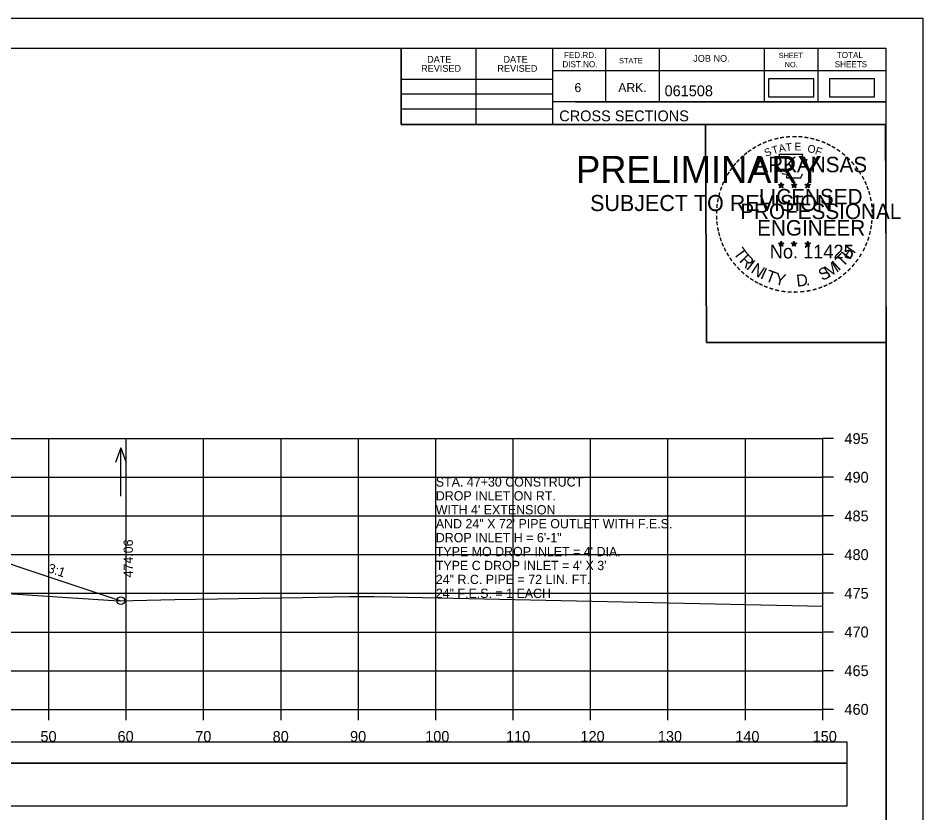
# Model space of a CAD drawing. Extents: x 1371057 to 1372761, y 380005 to 390517.
# Drawn here: x 1371606.9 to 1371723.8, y 382675.7 to 382778.5 of the extents above; entities that cross this region are included whole.
import ezdxf

# ---------------------------------------------------------------- set-up
doc = ezdxf.new("R2010")
doc.units = 0
for name, color, linetype in [('R_Axis', 7, 'Continuous'), ('R_Axis Annot', 7, 'Continuous'), ('R_Border', 7, 'Continuous'), ('R_Border PE', 7, 'Continuous'), ('R_Border Prem', 7, 'Continuous'), ('R_Detour', 7, 'Continuous'), ('R_Dimension', 7, 'Continuous'), ('R_Exist Surface', 7, 'Continuous'), ('R_Fin Surface', 7, 'Continuous'), ('R_Grid', 7, 'Continuous'), ('R_No Plot', 7, 'Continuous'), ('R_Water Annot', 7, 'Continuous'), ('R_Xsect Elev', 7, 'Continuous'), ('R_Xsect Slope', 7, 'Continuous')]:
    doc.layers.add(name, color=color, linetype=linetype)

msp = doc.modelspace()

# ---------------------------------------------------------------- linework, layer by layer
at = {"layer": 'R_Axis'}
for p, q in [((1371710.87, 382689.12), (1371710.87, 382724.12)), ((1371712.27, 382724.12), (1371710.87, 382724.12)), ((1371712.27, 382719.12), (1371710.87, 382719.12)), ((1371712.27, 382714.12), (1371710.87, 382714.12)), ((1371712.27, 382709.12), (1371710.87, 382709.12)), ((1371712.27, 382704.12), (1371710.87, 382704.12)), ((1371712.27, 382699.12), (1371710.87, 382699.12)), ((1371712.27, 382694.12), (1371710.87, 382694.12)), ((1371410.87, 382689.12), (1371710.87, 382689.12)), ((1371610.87, 382687.72), (1371610.87, 382689.12)), ((1371620.87, 382687.72), (1371620.87, 382689.12)), ((1371630.87, 382687.72), (1371630.87, 382689.12)), ((1371640.87, 382687.72), (1371640.87, 382689.12)), ((1371650.87, 382687.72), (1371650.87, 382689.12)), ((1371660.87, 382687.72), (1371660.87, 382689.12)), ((1371670.87, 382687.72), (1371670.87, 382689.12)), ((1371680.87, 382687.72), (1371680.87, 382689.12)), ((1371690.87, 382687.72), (1371690.87, 382689.12)), ((1371700.87, 382687.72), (1371700.87, 382689.12)), ((1371710.87, 382687.72), (1371710.87, 382689.12)), ((1371712.27, 382689.12), (1371710.87, 382689.12))]:
    msp.add_line(p, q, dxfattribs=at)
at = {"layer": 'R_Border'}
for p, q in [((1371402.87, 382774.58), (1371719.05, 382774.58)), ((1371656.41, 382764.7), (1371656.41, 382774.58)), ((1371666.09, 382764.7), (1371666.09, 382774.58)), ((1371675.95, 382774.58), (1371675.95, 382764.7)), ((1371682.79, 382774.58), (1371682.79, 382767.64)), ((1371689.73, 382774.58), (1371689.73, 382767.64)), ((1371703.31, 382774.58), (1371703.31, 382767.64)), ((1371710.25, 382774.58), (1371710.25, 382767.64)), ((1371719.05, 382569.12), (1371719.05, 382774.58)), ((1371719.05, 382771.64), (1371675.95, 382771.64)), ((1371719.05, 382771.66), (1371719.05, 382771.66)), ((1371656.41, 382770.56), (1371675.95, 382770.56)), ((1371656.41, 382768.7), (1371675.95, 382768.7)), ((1371719.05, 382767.64), (1371675.95, 382767.64)), ((1371678.91, 382767.64), (1371719.05, 382767.64)), ((1371656.41, 382766.76), (1371675.95, 382766.76)), ((1371719.05, 382764.7), (1371656.41, 382764.7))]:
    msp.add_line(p, q, dxfattribs=at)
at = {"layer": 'R_Border PE'}
for p, q in [((1371705.14, 382756.95), (1371705.49, 382756.84)), ((1371705.14, 382756.95), (1371705.39, 382756.91)), ((1371705.14, 382756.95), (1371705.37, 382756.83)), ((1371705.27, 382756.54), (1371705.49, 382756.84)), ((1371705.27, 382756.54), (1371705.4, 382756.79)), ((1371705.27, 382756.54), (1371705.48, 382756.76)), ((1371705.49, 382757.2), (1371705.45, 382756.95)), ((1371705.7, 382756.54), (1371705.48, 382756.76)), ((1371705.49, 382756.84), (1371705.49, 382757.2)), ((1371705.49, 382757.2), (1371705.54, 382756.95)), ((1371705.83, 382756.95), (1371705.49, 382756.84)), ((1371705.7, 382756.54), (1371705.49, 382756.84)), ((1371705.83, 382756.95), (1371705.55, 382756.9)), ((1371705.7, 382756.54), (1371705.56, 382756.83)), ((1371705.83, 382756.95), (1371705.63, 382756.85)), ((1371706.81, 382756.95), (1371707.16, 382756.84)), ((1371706.81, 382756.95), (1371707.06, 382756.91)), ((1371706.81, 382756.95), (1371707.04, 382756.83)), ((1371706.94, 382756.54), (1371707.16, 382756.84)), ((1371706.94, 382756.54), (1371707.07, 382756.79)), ((1371706.94, 382756.54), (1371707.15, 382756.76)), ((1371707.16, 382757.2), (1371707.12, 382756.95)), ((1371707.37, 382756.54), (1371707.15, 382756.76)), ((1371707.16, 382756.84), (1371707.16, 382757.2)), ((1371707.16, 382757.2), (1371707.21, 382756.95)), ((1371707.5, 382756.95), (1371707.16, 382756.84)), ((1371707.37, 382756.54), (1371707.16, 382756.84)), ((1371707.5, 382756.95), (1371707.22, 382756.9)), ((1371707.37, 382756.54), (1371707.23, 382756.83)), ((1371707.5, 382756.95), (1371707.3, 382756.85)), ((1371708.57, 382756.94), (1371708.92, 382756.83)), ((1371708.57, 382756.94), (1371708.82, 382756.89)), ((1371708.57, 382756.94), (1371708.81, 382756.82)), ((1371708.7, 382756.53), (1371708.92, 382756.83)), ((1371708.7, 382756.53), (1371708.83, 382756.77)), ((1371708.7, 382756.53), (1371708.92, 382756.75)), ((1371708.92, 382757.19), (1371708.88, 382756.94)), ((1371708.92, 382756.83), (1371708.92, 382757.19)), ((1371708.92, 382757.19), (1371708.97, 382756.94)), ((1371709.27, 382756.94), (1371708.92, 382756.83)), ((1371709.13, 382756.53), (1371708.92, 382756.83)), ((1371709.13, 382756.53), (1371708.92, 382756.74)), ((1371709.27, 382756.94), (1371708.98, 382756.89)), ((1371709.13, 382756.53), (1371709, 382756.82)), ((1371709.27, 382756.94), (1371709.06, 382756.84)), ((1371705.48, 382749.63), (1371705.44, 382749.38)), ((1371705.48, 382749.27), (1371705.48, 382749.63)), ((1371705.48, 382749.63), (1371705.53, 382749.38)), ((1371707.15, 382749.63), (1371707.11, 382749.38)), ((1371707.15, 382749.27), (1371707.15, 382749.63)), ((1371707.15, 382749.63), (1371707.2, 382749.38)), ((1371708.92, 382749.62), (1371708.88, 382749.37)), ((1371708.92, 382749.26), (1371708.92, 382749.62)), ((1371708.92, 382749.62), (1371708.97, 382749.37)), ((1371705.13, 382749.38), (1371705.48, 382749.27)), ((1371705.13, 382749.38), (1371705.39, 382749.33)), ((1371705.13, 382749.38), (1371705.37, 382749.26)), ((1371705.27, 382748.97), (1371705.48, 382749.27)), ((1371705.27, 382748.97), (1371705.39, 382749.21)), ((1371705.27, 382748.97), (1371705.48, 382749.19)), ((1371705.83, 382749.38), (1371705.48, 382749.27)), ((1371705.7, 382748.97), (1371705.48, 382749.27)), ((1371705.7, 382748.97), (1371705.48, 382749.18)), ((1371705.83, 382749.38), (1371705.54, 382749.33)), ((1371705.7, 382748.97), (1371705.56, 382749.26)), ((1371705.83, 382749.38), (1371705.63, 382749.28)), ((1371706.8, 382749.38), (1371707.15, 382749.27)), ((1371706.8, 382749.38), (1371707.06, 382749.33)), ((1371706.8, 382749.38), (1371707.04, 382749.26)), ((1371706.94, 382748.97), (1371707.15, 382749.27)), ((1371706.94, 382748.97), (1371707.06, 382749.21)), ((1371706.94, 382748.97), (1371707.15, 382749.19)), ((1371707.5, 382749.38), (1371707.15, 382749.27)), ((1371707.36, 382748.97), (1371707.15, 382749.27)), ((1371707.36, 382748.97), (1371707.15, 382749.18)), ((1371707.5, 382749.38), (1371707.21, 382749.33)), ((1371707.36, 382748.97), (1371707.23, 382749.26)), ((1371707.5, 382749.38), (1371707.29, 382749.28)), ((1371708.57, 382749.37), (1371708.92, 382749.26)), ((1371708.57, 382749.37), (1371708.82, 382749.32)), ((1371708.57, 382749.37), (1371708.81, 382749.25)), ((1371708.7, 382748.96), (1371708.92, 382749.26)), ((1371708.7, 382748.96), (1371708.83, 382749.2)), ((1371708.7, 382748.96), (1371708.92, 382749.18)), ((1371709.27, 382749.37), (1371708.92, 382749.26)), ((1371709.13, 382748.96), (1371708.92, 382749.26)), ((1371709.13, 382748.96), (1371708.92, 382749.17)), ((1371709.27, 382749.37), (1371708.98, 382749.32)), ((1371709.13, 382748.96), (1371708.99, 382749.25)), ((1371709.27, 382749.37), (1371709.06, 382749.27))]:
    msp.add_line(p, q, dxfattribs=at)
for points in [[(1371705.18, 382760.83), (1371705.45, 382760)], [(1371708.69, 382759.91), (1371708.83, 382760.19), (1371708.15, 382760.17), (1371708.29, 382760.83), (1371705.18, 382760.83)], [(1371705.67, 382758.41), (1371705.67, 382758.32), (1371706.23, 382758.3), (1371706.18, 382757.83), (1371708.05, 382757.83), (1371708.25, 382758.36)], [(1371705.49, 382757.2), (1371705.7, 382756.54), (1371705.14, 382756.95), (1371705.83, 382756.95), (1371705.27, 382756.54), (1371705.49, 382757.2)], [(1371707.16, 382757.2), (1371707.37, 382756.54), (1371706.81, 382756.95), (1371707.5, 382756.95), (1371706.94, 382756.54), (1371707.16, 382757.2)], [(1371708.92, 382757.19), (1371709.13, 382756.53), (1371708.57, 382756.94), (1371709.27, 382756.94), (1371708.7, 382756.53), (1371708.92, 382757.19)], [(1371705.48, 382749.63), (1371705.7, 382748.97), (1371705.13, 382749.38), (1371705.83, 382749.38), (1371705.27, 382748.97), (1371705.48, 382749.63)], [(1371707.15, 382749.63), (1371707.36, 382748.97), (1371706.8, 382749.38), (1371707.5, 382749.38), (1371706.94, 382748.97), (1371707.15, 382749.63)], [(1371708.92, 382749.62), (1371709.13, 382748.96), (1371708.57, 382749.37), (1371709.27, 382749.37), (1371708.7, 382748.96), (1371708.92, 382749.62)]]:
    msp.add_lwpolyline(points, dxfattribs=at)
for centre, radius in [((1371705.49, 382756.84), 0.172), ((1371705.49, 382756.84), 0.145), ((1371705.49, 382756.84), 0.116), ((1371705.49, 382756.84), 0.0991), ((1371705.49, 382756.84), 0.0747), ((1371705.49, 382756.84), 0.0495), ((1371705.49, 382756.84), 0.0296), ((1371707.16, 382756.84), 0.172), ((1371707.16, 382756.84), 0.145), ((1371707.16, 382756.84), 0.116), ((1371707.16, 382756.84), 0.0991), ((1371707.16, 382756.84), 0.0747), ((1371707.16, 382756.84), 0.0495), ((1371707.16, 382756.84), 0.0296), ((1371708.92, 382756.83), 0.172), ((1371708.92, 382756.83), 0.145), ((1371708.92, 382756.83), 0.116), ((1371708.92, 382756.83), 0.0991), ((1371708.92, 382756.83), 0.0747), ((1371708.92, 382756.83), 0.0495), ((1371708.92, 382756.83), 0.0296), ((1371705.48, 382749.27), 0.172), ((1371705.48, 382749.27), 0.145), ((1371707.15, 382749.27), 0.172), ((1371707.15, 382749.27), 0.145), ((1371708.92, 382749.26), 0.172), ((1371705.48, 382749.27), 0.116), ((1371705.48, 382749.27), 0.0991), ((1371705.48, 382749.27), 0.0747), ((1371705.48, 382749.27), 0.0495), ((1371705.48, 382749.27), 0.0296), ((1371707.15, 382749.27), 0.116), ((1371707.15, 382749.27), 0.0991), ((1371707.15, 382749.27), 0.0747), ((1371707.15, 382749.27), 0.0495), ((1371707.15, 382749.27), 0.0296), ((1371708.92, 382749.26), 0.145), ((1371708.92, 382749.26), 0.116), ((1371708.92, 382749.26), 0.0991), ((1371708.92, 382749.26), 0.0747), ((1371708.92, 382749.26), 0.0495), ((1371708.92, 382749.26), 0.0296)]:
    msp.add_circle(centre, radius, dxfattribs=at)
at = {"layer": 'R_Detour'}
msp.add_lwpolyline([(1371407.72, 382682.16), (1371714.03, 382682.16), (1371714.03, 382684.87), (1371407.72, 382684.87)], close=True, dxfattribs=at)
at = {"layer": 'R_Dimension'}
for points in [[(1371703.87, 382768.29), (1371709.7, 382768.29), (1371709.7, 382770.6), (1371703.87, 382770.6)], [(1371711.74, 382768.29), (1371717.57, 382768.29), (1371717.57, 382770.6), (1371711.74, 382770.6)], [(1371407.72, 382676.64), (1371714.03, 382676.64), (1371714.03, 382682.16), (1371407.72, 382682.16)]]:
    msp.add_lwpolyline(points, close=True, dxfattribs=at)
at = {"layer": 'R_Exist Surface'}
msp.add_lwpolyline([(1371603.55, 382704.22), (1371613.29, 382703.57), (1371619.92, 382703.16), (1371627.17, 382703.32), (1371643.65, 382703.57), (1371649.67, 382703.7), (1371652.88, 382703.69), (1371655.18, 382703.67), (1371710.87, 382702.45)], dxfattribs=at)
at = {"layer": 'R_Fin Surface'}
msp.add_lwpolyline([(1371602.37, 382709.11), (1371607.78, 382707.3), (1371620.18, 382703.17)], dxfattribs=at)
at = {"layer": 'R_Grid'}
for p, q in [((1371410.87, 382724.12), (1371710.87, 382724.12)), ((1371610.87, 382689.12), (1371610.87, 382724.12)), ((1371620.87, 382689.12), (1371620.87, 382724.12)), ((1371630.87, 382689.12), (1371630.87, 382724.12)), ((1371640.87, 382689.12), (1371640.87, 382724.12)), ((1371650.87, 382689.12), (1371650.87, 382724.12)), ((1371660.87, 382689.12), (1371660.87, 382724.12)), ((1371670.87, 382689.12), (1371670.87, 382724.12)), ((1371680.87, 382689.12), (1371680.87, 382724.12)), ((1371690.87, 382689.12), (1371690.87, 382724.12)), ((1371700.87, 382689.12), (1371700.87, 382724.12)), ((1371710.87, 382689.12), (1371710.87, 382724.12)), ((1371410.87, 382719.12), (1371710.87, 382719.12)), ((1371410.87, 382714.12), (1371710.87, 382714.12)), ((1371410.87, 382709.12), (1371710.87, 382709.12)), ((1371410.87, 382704.12), (1371710.87, 382704.12)), ((1371410.87, 382699.12), (1371710.87, 382699.12)), ((1371410.87, 382694.12), (1371710.87, 382694.12)), ((1371410.87, 382689.12), (1371710.87, 382689.12))]:
    msp.add_line(p, q, dxfattribs=at)
at = {"layer": 'R_No Plot'}
for p, q in [((1371390.47, 382778.47), (1371723.8, 382778.47)), ((1371695.09, 382742.24), (1371695.09, 382742.24))]:
    msp.add_line(p, q, dxfattribs=at)
for points in [[(1371390.46, 382778.47), (1371723.8, 382778.47), (1371723.8, 382565.13), (1371390.46, 382565.13)], [(1371636.79, 382774.58), (1371656.41, 382774.58), (1371656.41, 382764.7), (1371672.52, 382764.7), (1371695.72, 382764.7), (1371695.84, 382736.54), (1371719.05, 382736.54), (1371719.05, 382569.12), (1371402.87, 382569.12), (1371402.87, 382774.58)], [(1371695.72, 382764.7), (1371718.93, 382764.7), (1371719.05, 382736.54), (1371695.84, 382736.54)]]:
    msp.add_lwpolyline(points, close=True, dxfattribs=at)
msp.add_circle((1371620.18, 382703.17), 0.5, dxfattribs=at)
at = {"layer": 'R_Water Annot'}
for p, q in [((1371620.18, 382722.94), (1371619.48, 382721.02)), ((1371620.18, 382716.66), (1371620.18, 382722.94)), ((1371620.18, 382722.94), (1371620.88, 382721.02))]:
    msp.add_line(p, q, dxfattribs=at)

# ---------------------------------------------------------------- texts
at = {"layer": 'R_Axis Annot'}
for s, p in [('495', (1371713.67, 382723.42)), ('490', (1371713.67, 382718.42)), ('485', (1371713.67, 382713.42)), ('480', (1371713.67, 382708.42)), ('475', (1371713.67, 382703.42)), ('470', (1371713.67, 382698.42)), ('465', (1371713.67, 382693.42)), ('460', (1371713.67, 382688.42)), ('50', (1371609.79, 382684.92)), ('60', (1371619.75, 382684.92)), ('70', (1371629.79, 382684.92)), ('80', (1371639.79, 382684.92)), ('90', (1371649.79, 382684.92)), ('100', (1371659.5, 382684.92)), ('110', (1371669.95, 382684.92)), ('120', (1371679.56, 382684.92)), ('130', (1371689.56, 382684.92)), ('140', (1371699.56, 382684.92)), ('150', (1371709.56, 382684.92))]:
    msp.add_text(s, height=1.4, dxfattribs=at).set_placement(p)
at = {"layer": 'R_Border'}
for s, height, p in [('FED.RD.', 0.782, (1371677.43, 382773.3)), ('SHEET', 0.684, (1371705.17, 382773.3)), ('TOTAL', 0.782, (1371712.69, 382773.3)), ('DATE', 0.879, (1371659.75, 382772.71)), ('DATE', 0.879, (1371669.61, 382772.71)), ('DIST.NO.', 0.782, (1371677.23, 382772.12)), ('STATE', 0.684, (1371684.55, 382772.62)), ('JOB NO.', 0.879, (1371694.13, 382772.82)), ('NO.', 0.684, (1371705.95, 382772.12)), ('SHEETS', 0.782, (1371712.41, 382772.12)), ('REVISED', 0.879, (1371658.97, 382771.53)), ('REVISED', 0.879, (1371668.83, 382771.53)), ('6', 1.17, (1371678.79, 382768.9)), ('ARK.', 1.172, (1371684.45, 382768.9)), ('061508', 1.4, (1371690.43, 382768.37)), ('CROSS SECTIONS', 1.4, (1371676.82, 382765.13))]:
    msp.add_text(s, height=height, rotation=360, dxfattribs=at).set_placement(p)
at = {"layer": 'R_Border PE'}
for s, height, rotation, p in [('-', 1.6, 28.7918, (1371702.66, 382761.37)), ('-', 1.6, 24.3072, (1371703.29, 382761.69)), ('-', 1.6, 19.1761, (1371703.93, 382761.96)), ('-', 1.6, 13.6301, (1371704.68, 382762.2)), ('-', 1.6, 10.2193, (1371705.35, 382762.36)), ('T', 1, 6.0228, (1371706.12, 382761.25)), ('-', 1.6, 5.8968, (1371706.08, 382762.47)), ('-', 1.6, 0.1862, (1371706.86, 382762.54)), ('E', 1, 0.8323, (1371707.23, 382761.36)), ('-', 1.6, 357.743, (1371707.58, 382762.53)), ('-', 1.6, 352.1617, (1371708.32, 382762.47)), ('-', 1.6, 347.2049, (1371709.04, 382762.36)), ('-', 1.6, 342.3362, (1371709.68, 382762.2)), ('-', 1.6, 337.8551, (1371710.41, 382761.98)), ('-', 1.6, 334.1211, (1371711.04, 382761.71)), ('-', 1.6, 38.9507, (1371701.01, 382760.23)), ('-', 1.6, 36.2317, (1371701.48, 382760.6)), ('-', 1.6, 34.0636, (1371702.06, 382761)), ('S', 1, 21.594, (1371703.53, 382760.51)), ('T', 1, 16.4036, (1371704.45, 382760.84)), ('A', 1, 11.2132, (1371705.27, 382761.09)), ('O', 1, 350.4515, (1371708.83, 382761.15)), ('F', 1, 340.0707, (1371709.79, 382760.93)), ('-', 1.6, 329.6409, (1371711.62, 382761.43)), ('-', 1.6, 325.8627, (1371712.26, 382761.06)), ('-', 1.6, 320.5297, (1371712.87, 382760.64)), ('-', 1.6, 48.423, (1371700.13, 382759.33)), ('-', 1.6, 42.9622, (1371700.58, 382759.81)), ('ARKANSAS', 2, 360, (1371702.03, 382758.54)), ('-', 1.6, 315.5786, (1371713.47, 382760.15)), ('-', 1.6, 309.8797, (1371714.04, 382759.6)), ('-', 1.6, 54.2325, (1371699.31, 382758.28)), ('-', 1.6, 50.6142, (1371699.72, 382758.85)), ('-', 1.6, 306.6522, (1371714.57, 382759)), ('-', 1.6, 62.8713, (1371698.67, 382757.14)), ('-', 1.6, 58.0706, (1371698.99, 382757.75)), ('-', 1.4, 303.6753, (1371715.05, 382758.43)), ('-', 1.6, 299.6684, (1371715.37, 382757.82)), ('-', 1.6, 72.3945, (1371698.2, 382755.9)), ('-', 1.6, 67.7743, (1371698.41, 382756.53)), ('DWB', 0.01, 360, (1371705.47, 382756.83)), ('DWB', 0.01, 360, (1371707.14, 382756.83)), ('DWB', 0.01, 360, (1371708.91, 382756.82)), ('-', 1.6, 294.6628, (1371715.7, 382757.21)), ('-', 1.6, 290.5728, (1371715.95, 382756.63)), ('-', 1.6, 75.461, (1371698, 382755.18)), ('LICENSED', 2, 360, (1371702.63, 382754.39)), ('-', 1.6, 285.1233, (1371716.19, 382756.05)), ('-', 1.6, 280.5493, (1371716.39, 382755.31)), ('-', 1.6, 85.1863, (1371697.79, 382753.78)), ('-', 1.6, 81.2013, (1371697.87, 382754.47)), ('PROFESSIONAL', 2, 360, (1371700.21, 382752.49)), ('-', 1.6, 276.5962, (1371716.55, 382754.54)), ('-', 1.6, 94.1959, (1371697.8, 382752.35)), ('-', 1.6, 89.0622, (1371697.77, 382753.08)), ('-', 1.6, 274.3301, (1371716.61, 382753.82)), ('-', 1.6, 269.9407, (1371716.64, 382753.19)), ('-', 1.6, 98.9479, (1371697.87, 382751.69)), ('ENGINEER', 2, 360, (1371702.39, 382750.36)), ('-', 1.6, 263.5172, (1371716.62, 382752.52)), ('-', 1.6, 101.7149, (1371698.01, 382750.95)), ('-', 1.6, 105.4578, (1371698.17, 382750.36)), ('-', 1.6, 255.7626, (1371716.44, 382751.19)), ('-', 1.6, 260.9953, (1371716.55, 382751.87)), ('-', 1.6, 109.0874, (1371698.38, 382749.73)), ('-', 1.6, 114.0643, (1371698.64, 382749.13)), ('-', 1.6, 247.8887, (1371716.04, 382749.8)), ('-', 1.6, 252.8681, (1371716.26, 382750.47)), ('-', 1.6, 115.7289, (1371698.94, 382748.51)), ('T', 1.54, 306.0406, (1371699.24, 382748.1)), ('No. 11425', 1.757, 360, (1371704.02, 382747.41)), ('DWB', 0.01, 360, (1371705.47, 382749.26)), ('DWB', 0.01, 360, (1371707.14, 382749.26)), ('DWB', 0.01, 360, (1371708.91, 382749.25)), ('H', 1.54, 54.6088, (1371714.36, 382747.14)), ('-', 1.6, 244.6197, (1371715.78, 382749.17)), ('-', 1.6, 120.4471, (1371699.3, 382747.93)), ('-', 1.6, 125.8934, (1371699.7, 382747.37)), ('R', 1.54, 314.005, (1371700, 382747.06)), ('I', 1.54, 321.9694, (1371700.9, 382746.12)), ('I', 1.54, 42.1136, (1371712.91, 382745.72)), ('T', 1.54, 46.6444, (1371713.47, 382746.2)), ('-', 1.6, 233.8452, (1371714.98, 382747.77)), ('-', 1.6, 239.0712, (1371715.38, 382748.42)), ('-', 1.6, 130.7181, (1371700.17, 382746.81)), ('-', 1.6, 134.2238, (1371700.68, 382746.27)), ('N', 1.54, 326.5002, (1371701.47, 382745.65)), ('I', 1.54, 335.3603, (1371702.68, 382744.87)), ('T', 1.54, 339.8912, (1371703.34, 382744.54)), ('S', 1.54, 26.9312, (1371710.79, 382744.47)), ('M', 1.54, 32.6563, (1371711.63, 382744.87)), ('-', 1.6, 225.7653, (1371714.07, 382746.64)), ('-', 1.6, 231.2538, (1371714.55, 382747.2)), ('-', 1.6, 138.9338, (1371701.21, 382745.8)), ('-', 1.6, 144.6463, (1371701.76, 382745.4)), ('-', 1.6, 148.0898, (1371702.32, 382745.03)), ('Y', 1.54, 347.8556, (1371704.56, 382744.09)), ('D', 1.54, 6.3969, (1371707.54, 382743.74)), ('-', 1.6, 212.2491, (1371712.47, 382745.27)), ('-', 1.6, 215.7363, (1371713, 382745.65)), ('-', 1.6, 221.0851, (1371713.55, 382746.13)), ('-', 1.6, 151.5704, (1371702.9, 382744.7)), ('-', 1.6, 154.6002, (1371703.43, 382744.46)), ('-', 1.6, 158.5612, (1371704.05, 382744.2)), ('-', 1.6, 162.7983, (1371704.74, 382743.99)), ('.', 1.54, 13.7642, (1371708.74, 382743.86)), ('-', 1.6, 200.7184, (1371710.67, 382744.33)), ('-', 1.6, 204.2516, (1371711.29, 382744.6)), ('-', 1.6, 207.3568, (1371711.91, 382744.92)), ('-', 1.6, 167.5555, (1371705.45, 382743.82)), ('-', 1.6, 173.1155, (1371706.22, 382743.71)), ('-', 1.6, 176.5183, (1371706.97, 382743.66)), ('-', 1.6, 181.5918, (1371707.72, 382743.68)), ('-', 1.6, 185.8167, (1371708.52, 382743.76)), ('-', 1.6, 191.2858, (1371709.26, 382743.89)), ('-', 1.6, 195.4743, (1371709.99, 382744.09))]:
    msp.add_text(s, height=height, rotation=rotation, dxfattribs=at).set_placement(p)
at = {"layer": 'R_Border Prem'}
for s, height, p in [('PRELIMINARY', 3.5, (1371679, 382757.16)), ('DWB', 0.01, (1371679.75, 382759.01)), ('SUBJECT TO REVISION', 2.0751, (1371680.81, 382753.53))]:
    msp.add_text(s, height=height, rotation=360, dxfattribs=at).set_placement(p)
at = {"layer": 'R_Water Annot'}
for s, p in [('STA. 47+30 CONSTRUCT', (1371660.87, 382717.92)), ('DROP INLET ON RT.', (1371660.87, 382716.12)), ("WITH 4' EXTENSION", (1371660.87, 382714.32)), ('AND 24" X 72\' PIPE OUTLET WITH F.E.S.', (1371660.87, 382712.52)), ('DROP INLET H = 6\'-1"', (1371660.87, 382710.72)), ("TYPE MO DROP INLET = 4' DIA.", (1371660.87, 382708.92)), ("TYPE C DROP INLET = 4' X 3'", (1371660.87, 382707.12)), ('24" R.C. PIPE = 72 LIN. FT.', (1371660.87, 382705.32)), ('24" F.E.S. = 1 EACH', (1371660.87, 382703.52))]:
    msp.add_text(s, height=1.2, dxfattribs=at).set_placement(p)
at = {"layer": 'R_Xsect Elev'}
msp.add_text('474.06', height=1.2, rotation=90, dxfattribs=at).set_placement((1371621.73, 382706.17))
at = {"layer": 'R_Xsect Slope'}
msp.add_text('3:1', height=1.2, rotation=341.5669, dxfattribs=at).set_placement((1371610.65, 382706.88))

doc.saveas('drawing.dxf')
